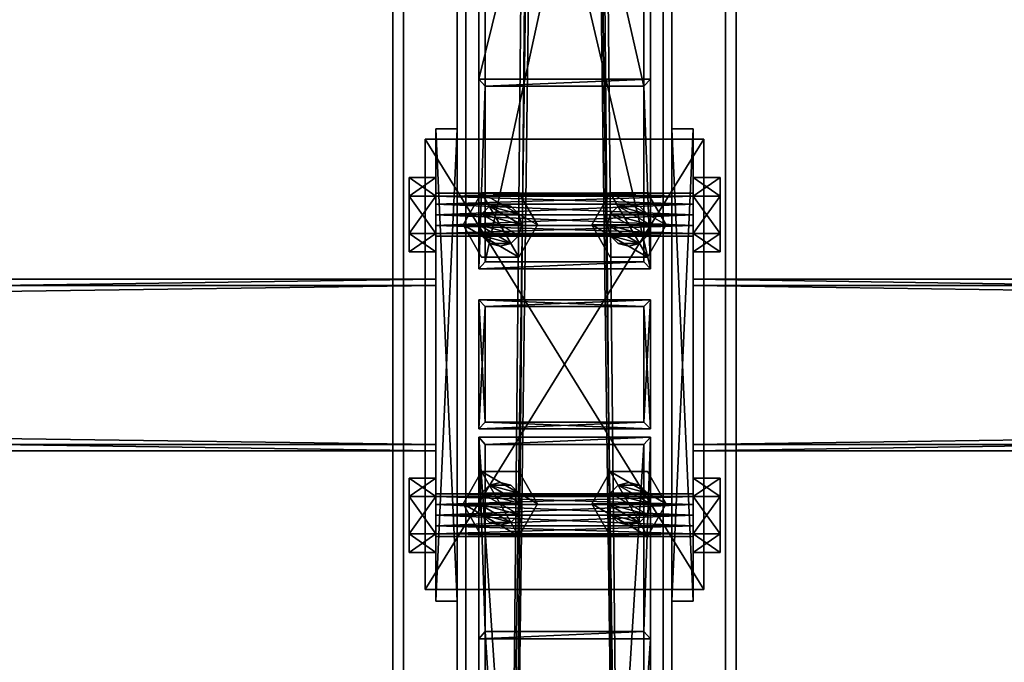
# Model space of a CAD drawing. Header units: millimetres. Extents: x -333 to 67333, y -930 to 39730.
# Tile 522 of 656: x 27646 to 28105, y 12061 to 12361. Entities that reach past the tile are written whole.
import ezdxf

# ---------------------------------------------------------------- set-up
doc = ezdxf.new("R2010")
doc.units = ezdxf.units.MM
for name, color, linetype in [('2', 7, 'Continuous'), ('3', 7, 'Continuous'), ('5', 7, 'Continuous'), ('6', 7, 'Continuous'), ('95', 7, 'Continuous'), ('99', 7, 'Continuous')]:
    doc.layers.add(name, color=color, linetype=linetype)

msp = doc.modelspace()

# ---------------------------------------------------------------- meshes
at = {"layer": '2', "color": 20}
mesh = msp.add_polyface(dxfattribs=at)
corners = [(27937, 12227.3, 5663.19), (27937, 12173.3, 5651.71), (27937, 12173.3, 5240), (27937, 12227.3, 5240), (27863, 12173.3, 5651.71), (27863, 12173.3, 5240), (27863, 12227.3, 5663.19), (27863, 12227.3, 5240), (27940, 12230.3, 5663.83), (27860, 12230.3, 5663.83), (27860, 12230.3, 5240), (27940, 12230.3, 5240), (27860, 12170.3, 5651.08), (27860, 12170.3, 5240), (27940, 12170.3, 5651.08), (27940, 12170.3, 5240)]
mesh.append_faces([[corners[k] for k in face] for face in [(0, 2, 3, 3), (1, 5, 2, 2), (4, 7, 5, 5), (6, 3, 7, 7), (8, 10, 11, 11), (9, 13, 10, 10), (12, 15, 13, 13), (14, 11, 15, 15)]], dxfattribs={"vtx0": -1, "color": 20})
mesh.append_faces([[corners[k] for k in face] for face in [(9, 6, 12, 12), (6, 8, 0, 0), (0, 8, 1, 1), (12, 4, 14, 14), (4, 12, 6, 6), (14, 1, 8, 8), (11, 3, 15, 15), (3, 10, 7, 7), (7, 10, 5, 5), (15, 2, 13, 13), (2, 15, 3, 3), (13, 5, 10, 10)]], dxfattribs={"vtx0": -1, "vtx1": -1, "color": 20})
mesh.append_faces([[corners[k] for k in face] for face in [(6, 9, 8, 8), (14, 4, 1, 1), (3, 11, 10, 10), (13, 2, 5, 5)]], dxfattribs={"vtx0": -1, "vtx2": -1, "vtx3": -1, "color": 20})
mesh.append_faces([[corners[k] for k in face] for face in [(0, 1, 2, 2), (1, 4, 5, 5), (4, 6, 7, 7), (6, 0, 3, 3), (8, 9, 10, 10), (9, 12, 13, 13), (12, 14, 15, 15), (14, 8, 11, 11)]], dxfattribs={"vtx2": -1, "vtx3": -1, "color": 20})
mesh = msp.add_polyface(dxfattribs=at)
corners = [(27937, 12227.3, 5220), (27937, 12173.3, 5220), (27937, 12173.3, 3080), (27937, 12227.3, 3080), (27863, 12173.3, 5220), (27863, 12173.3, 3080), (27863, 12227.3, 5220), (27863, 12227.3, 3080), (27940, 12230.3, 5220), (27860, 12230.3, 5220), (27860, 12230.3, 3080), (27940, 12230.3, 3080), (27860, 12170.3, 5220), (27860, 12170.3, 3080), (27940, 12170.3, 5220), (27940, 12170.3, 3080)]
mesh.append_faces([[corners[k] for k in face] for face in [(0, 2, 3, 3), (1, 5, 2, 2), (4, 7, 5, 5), (6, 3, 7, 7), (8, 10, 11, 11), (9, 13, 10, 10), (12, 15, 13, 13), (14, 11, 15, 15)]], dxfattribs={"vtx0": -1, "color": 20})
mesh.append_faces([[corners[k] for k in face] for face in [(9, 6, 12, 12), (6, 8, 0, 0), (0, 8, 1, 1), (12, 4, 14, 14), (4, 12, 6, 6), (14, 1, 8, 8), (11, 3, 15, 15), (3, 10, 7, 7), (7, 10, 5, 5), (15, 2, 13, 13), (2, 15, 3, 3), (13, 5, 10, 10)]], dxfattribs={"vtx0": -1, "vtx1": -1, "color": 20})
mesh.append_faces([[corners[k] for k in face] for face in [(6, 9, 8, 8), (14, 4, 1, 1), (3, 11, 10, 10), (13, 2, 5, 5)]], dxfattribs={"vtx0": -1, "vtx2": -1, "vtx3": -1, "color": 20})
mesh.append_faces([[corners[k] for k in face] for face in [(0, 1, 2, 2), (1, 4, 5, 5), (4, 6, 7, 7), (6, 0, 3, 3), (8, 9, 10, 10), (9, 12, 13, 13), (12, 14, 15, 15), (14, 8, 11, 11)]], dxfattribs={"vtx2": -1, "vtx3": -1, "color": 20})
at = {"layer": '3', "color": 91}
mesh = msp.add_polyface(dxfattribs=at)
corners = [(27863, 12654.7, 3765.04), (27937, 12654.7, 3765.04), (27937, 12329.95, 3080), (27863, 12329.95, 3080), (27937, 12587.83, 3796.73), (27937, 12248.06, 3080), (27863, 12587.83, 3796.73), (27863, 12248.06, 3080), (27860, 12657.41, 3763.75), (27860, 12585.12, 3798.02), (27860, 12244.74, 3080), (27860, 12333.27, 3080), (27940, 12585.12, 3798.02), (27940, 12244.74, 3080), (27940, 12657.41, 3763.75), (27940, 12333.27, 3080)]
mesh.append_faces([[corners[k] for k in face] for face in [(0, 2, 3, 3), (1, 5, 2, 2), (4, 7, 5, 5), (6, 3, 7, 7), (8, 10, 11, 11), (9, 13, 10, 10), (12, 15, 13, 13), (14, 11, 15, 15)]], dxfattribs={"vtx0": -1, "color": 91})
mesh.append_faces([[corners[k] for k in face] for face in [(9, 6, 12, 12), (6, 8, 0, 0), (0, 8, 1, 1), (12, 4, 14, 14), (4, 12, 6, 6), (14, 1, 8, 8), (11, 3, 15, 15), (3, 10, 7, 7), (7, 10, 5, 5), (15, 2, 13, 13), (2, 15, 3, 3), (13, 5, 10, 10)]], dxfattribs={"vtx0": -1, "vtx1": -1, "color": 91})
mesh.append_faces([[corners[k] for k in face] for face in [(6, 9, 8, 8), (14, 4, 1, 1), (3, 11, 10, 10), (13, 2, 5, 5)]], dxfattribs={"vtx0": -1, "vtx2": -1, "vtx3": -1, "color": 91})
mesh.append_faces([[corners[k] for k in face] for face in [(0, 1, 2, 2), (1, 4, 5, 5), (4, 6, 7, 7), (6, 0, 3, 3), (8, 9, 10, 10), (9, 12, 13, 13), (12, 14, 15, 15), (14, 8, 11, 11)]], dxfattribs={"vtx2": -1, "vtx3": -1, "color": 91})
mesh = msp.add_polyface(dxfattribs=at)
corners = [(27840, 12237, 2983), (27840, 12163, 2983), (22360, 12163, 2983), (22360, 12237, 2983), (27840, 12163, 3057), (22360, 12163, 3057), (27840, 12237, 3057), (22360, 12237, 3057), (27840, 12240, 2980), (27840, 12240, 3060), (22360, 12240, 3060), (22360, 12240, 2980), (27840, 12160, 3060), (22360, 12160, 3060), (27840, 12160, 2980), (22360, 12160, 2980)]
mesh.append_faces([[corners[k] for k in face] for face in [(0, 2, 3, 3), (1, 5, 2, 2), (4, 7, 5, 5), (6, 3, 7, 7), (8, 10, 11, 11), (9, 13, 10, 10), (12, 15, 13, 13), (14, 11, 15, 15)]], dxfattribs={"vtx0": -1, "color": 91})
mesh.append_faces([[corners[k] for k in face] for face in [(9, 6, 12, 12), (6, 8, 0, 0), (0, 8, 1, 1), (12, 4, 14, 14), (4, 12, 6, 6), (14, 1, 8, 8), (11, 3, 15, 15), (3, 10, 7, 7), (7, 10, 5, 5), (15, 2, 13, 13), (2, 15, 3, 3), (13, 5, 10, 10)]], dxfattribs={"vtx0": -1, "vtx1": -1, "color": 91})
mesh.append_faces([[corners[k] for k in face] for face in [(6, 9, 8, 8), (14, 4, 1, 1), (3, 11, 10, 10), (13, 2, 5, 5)]], dxfattribs={"vtx0": -1, "vtx2": -1, "vtx3": -1, "color": 91})
mesh.append_faces([[corners[k] for k in face] for face in [(0, 1, 2, 2), (1, 4, 5, 5), (4, 6, 7, 7), (6, 0, 3, 3), (8, 9, 10, 10), (9, 12, 13, 13), (12, 14, 15, 15), (14, 8, 11, 11)]], dxfattribs={"vtx2": -1, "vtx3": -1, "color": 91})
mesh = msp.add_polyface(dxfattribs=at)
corners = [(33440, 12237, 2983), (33440, 12163, 2983), (27960, 12163, 2983), (27960, 12237, 2983), (33440, 12163, 3057), (27960, 12163, 3057), (33440, 12237, 3057), (27960, 12237, 3057), (33440, 12240, 2980), (33440, 12240, 3060), (27960, 12240, 3060), (27960, 12240, 2980), (33440, 12160, 3060), (27960, 12160, 3060), (33440, 12160, 2980), (27960, 12160, 2980)]
mesh.append_faces([[corners[k] for k in face] for face in [(0, 2, 3, 3), (1, 5, 2, 2), (4, 7, 5, 5), (6, 3, 7, 7), (8, 10, 11, 11), (9, 13, 10, 10), (12, 15, 13, 13), (14, 11, 15, 15)]], dxfattribs={"vtx0": -1, "color": 91})
mesh.append_faces([[corners[k] for k in face] for face in [(9, 6, 12, 12), (6, 8, 0, 0), (0, 8, 1, 1), (12, 4, 14, 14), (4, 12, 6, 6), (14, 1, 8, 8), (11, 3, 15, 15), (3, 10, 7, 7), (7, 10, 5, 5), (15, 2, 13, 13), (2, 15, 3, 3), (13, 5, 10, 10)]], dxfattribs={"vtx0": -1, "vtx1": -1, "color": 91})
mesh.append_faces([[corners[k] for k in face] for face in [(6, 9, 8, 8), (14, 4, 1, 1), (3, 11, 10, 10), (13, 2, 5, 5)]], dxfattribs={"vtx0": -1, "vtx2": -1, "vtx3": -1, "color": 91})
mesh.append_faces([[corners[k] for k in face] for face in [(0, 1, 2, 2), (1, 4, 5, 5), (4, 6, 7, 7), (6, 0, 3, 3), (8, 9, 10, 10), (9, 12, 13, 13), (12, 14, 15, 15), (14, 8, 11, 11)]], dxfattribs={"vtx2": -1, "vtx3": -1, "color": 91})
mesh = msp.add_polyface(dxfattribs=at)
corners = [(27937, 10912.08, 4961.88), (27863, 10912.08, 4961.88), (27863, 12075.88, 3080), (27937, 12075.88, 3080), (27863, 10975.01, 5000.81), (27863, 12162.88, 3080), (27937, 10975.01, 5000.81), (27937, 12162.88, 3080), (27940, 10909.52, 4960.31), (27940, 10977.56, 5002.38), (27940, 12166.41, 3080), (27940, 12072.35, 3080), (27860, 10977.56, 5002.38), (27860, 12166.41, 3080), (27860, 10909.52, 4960.31), (27860, 12072.35, 3080)]
mesh.append_faces([[corners[k] for k in face] for face in [(0, 2, 3, 3), (1, 5, 2, 2), (4, 7, 5, 5), (6, 3, 7, 7), (8, 10, 11, 11), (9, 13, 10, 10), (12, 15, 13, 13), (14, 11, 15, 15)]], dxfattribs={"vtx0": -1, "color": 91})
mesh.append_faces([[corners[k] for k in face] for face in [(9, 6, 12, 12), (6, 8, 0, 0), (0, 8, 1, 1), (12, 4, 14, 14), (4, 12, 6, 6), (14, 1, 8, 8), (11, 3, 15, 15), (3, 10, 7, 7), (7, 10, 5, 5), (15, 2, 13, 13), (2, 15, 3, 3), (13, 5, 10, 10)]], dxfattribs={"vtx0": -1, "vtx1": -1, "color": 91})
mesh.append_faces([[corners[k] for k in face] for face in [(6, 9, 8, 8), (14, 4, 1, 1), (3, 11, 10, 10), (13, 2, 5, 5)]], dxfattribs={"vtx0": -1, "vtx2": -1, "vtx3": -1, "color": 91})
mesh.append_faces([[corners[k] for k in face] for face in [(0, 1, 2, 2), (1, 4, 5, 5), (4, 6, 7, 7), (6, 0, 3, 3), (8, 9, 10, 10), (9, 12, 13, 13), (12, 14, 15, 15), (14, 8, 11, 11)]], dxfattribs={"vtx2": -1, "vtx3": -1, "color": 91})
at = {"layer": '5', "color": 131}
mesh = msp.add_polyface(dxfattribs=at)
corners = [(27946, 9415, 2984), (27854, 9415, 2984), (27854, 19384.97, 2984), (27946, 19384.97, 2984), (27854, 9415, 3076), (27854, 19384.97, 3076), (27946, 9415, 3076), (27946, 19384.97, 3076), (27950, 9415, 2980), (27950, 9415, 3080), (27950, 19384.97, 3080), (27950, 19384.97, 2980), (27850, 9415, 3080), (27850, 19384.97, 3080), (27850, 9415, 2980), (27850, 19384.97, 2980)]
mesh.append_faces([[corners[k] for k in face] for face in [(0, 2, 3, 3), (1, 5, 2, 2), (4, 7, 5, 5), (6, 3, 7, 7), (8, 10, 11, 11), (9, 13, 10, 10), (12, 15, 13, 13), (14, 11, 15, 15)]], dxfattribs={"vtx0": -1, "color": 131})
mesh.append_faces([[corners[k] for k in face] for face in [(9, 6, 12, 12), (6, 8, 0, 0), (0, 8, 1, 1), (12, 4, 14, 14), (4, 12, 6, 6), (14, 1, 8, 8), (11, 3, 15, 15), (3, 10, 7, 7), (7, 10, 5, 5), (15, 2, 13, 13), (2, 15, 3, 3), (13, 5, 10, 10)]], dxfattribs={"vtx0": -1, "vtx1": -1, "color": 131})
mesh.append_faces([[corners[k] for k in face] for face in [(6, 9, 8, 8), (14, 4, 1, 1), (3, 11, 10, 10), (13, 2, 5, 5)]], dxfattribs={"vtx0": -1, "vtx2": -1, "vtx3": -1, "color": 131})
mesh.append_faces([[corners[k] for k in face] for face in [(0, 1, 2, 2), (1, 4, 5, 5), (4, 6, 7, 7), (6, 0, 3, 3), (8, 9, 10, 10), (9, 12, 13, 13), (12, 14, 15, 15), (14, 8, 11, 11)]], dxfattribs={"vtx2": -1, "vtx3": -1, "color": 131})
at = {"layer": '6', "color": 2}
mesh = msp.add_polyface(dxfattribs=at)
corners = [(27980, 19380.14, 7183.53), (27820, 19380.14, 7183.53), (27820, 7954.94, 4755.1), (27980, 7954.94, 4755.1), (27980, 19380.14, 7347.1), (27980, 7921.68, 4911.61), (27820, 19380.14, 7347.1), (27820, 7921.68, 4911.61), (27825, 7953.9, 4759.99), (27975, 7953.9, 4759.99), (27975, 7922.72, 4906.72), (27825, 7922.72, 4906.72), (27975, 19380.14, 7188.64), (27975, 19380.14, 7341.99), (27825, 19380.14, 7188.64), (27825, 19380.14, 7341.99)]
mesh.append_faces([[corners[k] for k in face] for face in [(0, 2, 3, 3), (4, 3, 5, 5), (6, 5, 7, 7), (1, 7, 2, 2), (12, 10, 9, 9), (14, 9, 8, 8), (15, 8, 11, 11), (13, 11, 10, 10)]], dxfattribs={"vtx0": -1, "color": 2})
mesh.append_faces([[corners[k] for k in face] for face in [(2, 8, 3, 3), (8, 7, 11, 11), (11, 7, 10, 10), (3, 9, 5, 5), (9, 3, 8, 8), (5, 10, 7, 7), (0, 12, 1, 1), (12, 4, 13, 13), (13, 4, 15, 15), (1, 14, 6, 6), (14, 1, 12, 12), (6, 15, 4, 4)]], dxfattribs={"vtx0": -1, "vtx1": -1, "color": 2})
mesh.append_faces([[corners[k] for k in face] for face in [(8, 2, 7, 7), (5, 9, 10, 10), (12, 0, 4, 4), (6, 14, 15, 15)]], dxfattribs={"vtx0": -1, "vtx2": -1, "vtx3": -1, "color": 2})
mesh.append_faces([[corners[k] for k in face] for face in [(0, 1, 2, 2), (4, 0, 3, 3), (6, 4, 5, 5), (1, 6, 7, 7), (12, 13, 10, 10), (14, 12, 9, 9), (15, 14, 8, 8), (13, 15, 11, 11)]], dxfattribs={"vtx2": -1, "vtx3": -1, "color": 2})
at = {"layer": '95', "color": 7}
mesh = msp.add_polyface(dxfattribs=at)
corners = [(27840, 12140, 3020), (27840, 12138.66, 3015), (27960, 12138.66, 3015), (27960, 12140, 3020), (27840, 12135, 3011.34), (27960, 12135, 3011.34), (27840, 12130, 3010), (27960, 12130, 3010), (27840, 12125, 3011.34), (27960, 12125, 3011.34), (27840, 12121.34, 3015), (27960, 12121.34, 3015), (27840, 12120, 3020), (27960, 12120, 3020), (27840, 12121.34, 3025), (27960, 12121.34, 3025), (27840, 12125, 3028.66), (27960, 12125, 3028.66), (27840, 12130, 3030), (27960, 12130, 3030), (27840, 12135, 3028.66), (27960, 12135, 3028.66), (27840, 12138.66, 3025), (27960, 12138.66, 3025), (27960, 12147.32, 3020), (27960, 12138.66, 3005), (27972.5, 12138.66, 3005), (27972.5, 12147.32, 3020), (27960, 12121.34, 3005), (27972.5, 12121.34, 3005), (27960, 12112.68, 3020), (27972.5, 12112.68, 3020), (27960, 12121.34, 3035), (27972.5, 12121.34, 3035), (27960, 12138.66, 3035), (27972.5, 12138.66, 3035), (27827.5, 12147.32, 3020), (27827.5, 12138.66, 3005), (27840, 12138.66, 3005), (27840, 12147.32, 3020), (27827.5, 12121.34, 3005), (27840, 12121.34, 3005), (27827.5, 12112.68, 3020), (27840, 12112.68, 3020), (27827.5, 12121.34, 3035), (27840, 12121.34, 3035), (27827.5, 12138.66, 3035), (27840, 12138.66, 3035), (27840, 12280, 3020), (27840, 12278.66, 3015), (27960, 12278.66, 3015), (27960, 12280, 3020), (27840, 12275, 3011.34), (27960, 12275, 3011.34), (27840, 12270, 3010), (27960, 12270, 3010), (27840, 12265, 3011.34), (27960, 12265, 3011.34), (27840, 12261.34, 3015), (27960, 12261.34, 3015), (27840, 12260, 3020), (27960, 12260, 3020), (27840, 12261.34, 3025), (27960, 12261.34, 3025), (27840, 12265, 3028.66), (27960, 12265, 3028.66), (27840, 12270, 3030), (27960, 12270, 3030), (27840, 12275, 3028.66), (27960, 12275, 3028.66), (27840, 12278.66, 3025), (27960, 12278.66, 3025), (27960, 12287.32, 3020), (27960, 12278.66, 3005), (27972.5, 12278.66, 3005), (27972.5, 12287.32, 3020), (27960, 12261.34, 3005), (27972.5, 12261.34, 3005), (27960, 12252.68, 3020), (27972.5, 12252.68, 3020), (27960, 12261.34, 3035), (27972.5, 12261.34, 3035), (27960, 12278.66, 3035), (27972.5, 12278.66, 3035), (27827.5, 12287.32, 3020), (27827.5, 12278.66, 3005), (27840, 12278.66, 3005), (27840, 12287.32, 3020), (27827.5, 12261.34, 3005), (27840, 12261.34, 3005), (27827.5, 12252.68, 3020), (27840, 12252.68, 3020), (27827.5, 12261.34, 3035), (27840, 12261.34, 3035), (27827.5, 12278.66, 3035), (27840, 12278.66, 3035)]
mesh.append_faces([[corners[k] for k in face] for face in [(0, 2, 3, 3), (1, 5, 2, 2), (4, 7, 5, 5), (6, 9, 7, 7), (8, 11, 9, 9), (10, 13, 11, 11), (12, 15, 13, 13), (14, 17, 15, 15), (16, 19, 17, 17), (18, 21, 19, 19), (20, 23, 21, 21), (22, 3, 23, 23), (4, 8, 6, 6), (16, 20, 18, 18), (23, 19, 21, 21), (11, 7, 9, 9), (24, 26, 27, 27), (25, 29, 26, 26), (28, 31, 29, 29), (30, 33, 31, 31), (32, 35, 33, 33), (34, 27, 35, 35), (25, 30, 28, 28), (32, 24, 34, 34), (27, 33, 35, 35), (31, 26, 29, 29), (36, 38, 39, 39), (37, 41, 38, 38), (40, 43, 41, 41), (42, 45, 43, 43), (44, 47, 45, 45), (46, 39, 47, 47), (37, 42, 40, 40), (44, 36, 46, 46), (39, 45, 47, 47), (43, 38, 41, 41), (48, 50, 51, 51), (49, 53, 50, 50), (52, 55, 53, 53), (54, 57, 55, 55), (56, 59, 57, 57), (58, 61, 59, 59), (60, 63, 61, 61), (62, 65, 63, 63), (64, 67, 65, 65), (66, 69, 67, 67), (68, 71, 69, 69), (70, 51, 71, 71), (52, 56, 54, 54), (64, 68, 66, 66), (71, 67, 69, 69), (59, 55, 57, 57), (72, 74, 75, 75), (73, 77, 74, 74), (76, 79, 77, 77), (78, 81, 79, 79), (80, 83, 81, 81), (82, 75, 83, 83), (73, 78, 76, 76), (80, 72, 82, 82), (75, 81, 83, 83), (79, 74, 77, 77), (84, 86, 87, 87), (85, 89, 86, 86), (88, 91, 89, 89), (90, 93, 91, 91), (92, 95, 93, 93), (94, 87, 95, 95), (85, 90, 88, 88), (92, 84, 94, 94), (87, 93, 95, 95), (91, 86, 89, 89)]], dxfattribs={"vtx0": -1, "color": 7})
mesh.append_faces([[corners[k] for k in face] for face in [(8, 4, 10, 10), (10, 1, 12, 12), (12, 0, 14, 14), (14, 0, 16, 16), (19, 23, 17, 17), (17, 3, 15, 15), (15, 2, 13, 13), (13, 2, 11, 11), (30, 24, 32, 32), (33, 26, 31, 31), (42, 36, 44, 44), (45, 38, 43, 43), (56, 52, 58, 58), (58, 49, 60, 60), (60, 48, 62, 62), (62, 70, 64, 64), (67, 71, 65, 65), (65, 51, 63, 63), (63, 50, 61, 61), (61, 53, 59, 59), (78, 72, 80, 80), (81, 74, 79, 79), (90, 84, 92, 92), (93, 86, 91, 91)]], dxfattribs={"vtx0": -1, "vtx1": -1, "color": 7})
mesh.append_faces([[corners[k] for k in face] for face in [(10, 4, 1, 1), (12, 1, 0, 0), (16, 0, 22, 22), (16, 22, 20, 20), (17, 23, 3, 3), (15, 3, 2, 2), (11, 2, 5, 5), (11, 5, 7, 7), (30, 25, 24, 24), (33, 27, 26, 26), (42, 37, 36, 36), (45, 39, 38, 38), (58, 52, 49, 49), (60, 49, 48, 48), (62, 48, 70, 70), (64, 70, 68, 68), (65, 71, 51, 51), (63, 51, 50, 50), (61, 50, 53, 53), (59, 53, 55, 55), (78, 73, 72, 72), (81, 75, 74, 74), (90, 85, 84, 84), (93, 87, 86, 86)]], dxfattribs={"vtx0": -1, "vtx2": -1, "vtx3": -1, "color": 7})
mesh.append_faces([[corners[k] for k in face] for face in [(0, 1, 2, 2), (1, 4, 5, 5), (4, 6, 7, 7), (6, 8, 9, 9), (8, 10, 11, 11), (10, 12, 13, 13), (12, 14, 15, 15), (14, 16, 17, 17), (16, 18, 19, 19), (18, 20, 21, 21), (20, 22, 23, 23), (22, 0, 3, 3), (24, 25, 26, 26), (25, 28, 29, 29), (28, 30, 31, 31), (30, 32, 33, 33), (32, 34, 35, 35), (34, 24, 27, 27), (36, 37, 38, 38), (37, 40, 41, 41), (40, 42, 43, 43), (42, 44, 45, 45), (44, 46, 47, 47), (46, 36, 39, 39), (48, 49, 50, 50), (49, 52, 53, 53), (52, 54, 55, 55), (54, 56, 57, 57), (56, 58, 59, 59), (58, 60, 61, 61), (60, 62, 63, 63), (62, 64, 65, 65), (64, 66, 67, 67), (66, 68, 69, 69), (68, 70, 71, 71), (70, 48, 51, 51), (72, 73, 74, 74), (73, 76, 77, 77), (76, 78, 79, 79), (78, 80, 81, 81), (80, 82, 83, 83), (82, 72, 75, 75), (84, 85, 86, 86), (85, 88, 89, 89), (88, 90, 91, 91), (90, 92, 93, 93), (92, 94, 95, 95), (94, 84, 87, 87)]], dxfattribs={"vtx2": -1, "vtx3": -1, "color": 7})
mesh = msp.add_polyface(dxfattribs=at)
corners = [(27870, 12255.3, 5220), (27865, 12256.64, 5220), (27865, 12256.64, 5240), (27870, 12255.3, 5240), (27861.34, 12260.3, 5220), (27861.34, 12260.3, 5240), (27860, 12265.3, 5220), (27860, 12265.3, 5240), (27861.34, 12270.3, 5220), (27861.34, 12270.3, 5240), (27865, 12273.96, 5220), (27865, 12273.96, 5240), (27870, 12275.3, 5220), (27870, 12275.3, 5240), (27875, 12256.64, 5220), (27878.66, 12260.3, 5220), (27880, 12265.3, 5220), (27878.66, 12270.3, 5220), (27878.66, 12270.3, 5240), (27880, 12265.3, 5240), (27878.66, 12260.3, 5240), (27875, 12256.64, 5240), (27878.66, 12250.3, 5240), (27861.34, 12250.3, 5240), (27861.34, 12250.3, 5252.5), (27852.68, 12265.3, 5240), (27852.68, 12265.3, 5252.5), (27861.34, 12280.3, 5240), (27861.34, 12280.3, 5252.5), (27878.66, 12280.3, 5252.5), (27878.66, 12250.3, 5252.5), (27878.66, 12250.3, 5207.5), (27861.34, 12250.3, 5207.5), (27861.34, 12250.3, 5220), (27852.68, 12265.3, 5207.5), (27852.68, 12265.3, 5220), (27861.34, 12280.3, 5207.5), (27861.34, 12280.3, 5220), (27878.66, 12280.3, 5220), (27878.66, 12250.3, 5220)]
mesh.append_faces([[corners[k] for k in face] for face in [(0, 2, 3, 3), (1, 5, 2, 2), (4, 7, 5, 5), (6, 9, 7, 7), (8, 11, 9, 9), (10, 13, 11, 11), (5, 3, 2, 2), (23, 26, 24, 24), (25, 28, 26, 26), (27, 29, 28, 28), (22, 25, 23, 23), (26, 30, 24, 24), (32, 35, 33, 33), (34, 37, 35, 35), (36, 38, 37, 37), (31, 34, 32, 32), (35, 39, 33, 33)]], dxfattribs={"vtx0": -1, "color": 7})
mesh.append_faces([[corners[k] for k in face] for face in [(1, 14, 4, 4), (4, 15, 6, 6), (6, 16, 8, 8), (8, 17, 10, 10), (13, 18, 11, 11), (11, 19, 9, 9), (9, 20, 7, 7), (7, 21, 5, 5), (25, 22, 27, 27), (28, 30, 26, 26), (34, 31, 36, 36), (37, 39, 35, 35)]], dxfattribs={"vtx0": -1, "vtx1": -1, "color": 7})
mesh.append_faces([[corners[k] for k in face] for face in [(5, 21, 3, 3)]], dxfattribs={"vtx0": -1, "vtx2": -1, "vtx3": -1, "color": 7})
mesh.append_faces([[corners[k] for k in face] for face in [(0, 1, 2, 2), (1, 4, 5, 5), (4, 6, 7, 7), (6, 8, 9, 9), (8, 10, 11, 11), (10, 12, 13, 13), (22, 23, 24, 24), (23, 25, 26, 26), (25, 27, 28, 28), (31, 32, 33, 33), (32, 34, 35, 35), (34, 36, 37, 37)]], dxfattribs={"vtx2": -1, "vtx3": -1, "color": 7})
mesh = msp.add_polyface(dxfattribs=at)
corners = [(27880, 12265.3, 5220), (27878.66, 12260.3, 5220), (27878.66, 12260.3, 5240), (27880, 12265.3, 5240), (27875, 12256.64, 5220), (27875, 12256.64, 5240), (27870, 12255.3, 5220), (27870, 12255.3, 5240), (27870, 12275.3, 5220), (27875, 12273.96, 5220), (27875, 12273.96, 5240), (27870, 12275.3, 5240), (27878.66, 12270.3, 5220), (27878.66, 12270.3, 5240), (27865, 12256.64, 5220), (27861.34, 12260.3, 5220), (27860, 12265.3, 5220), (27861.34, 12270.3, 5220), (27865, 12273.96, 5220), (27865, 12273.96, 5240), (27861.34, 12270.3, 5240), (27860, 12265.3, 5240), (27887.32, 12265.3, 5240), (27878.66, 12250.3, 5240), (27878.66, 12250.3, 5252.5), (27887.32, 12265.3, 5252.5), (27861.34, 12250.3, 5252.5), (27861.34, 12280.3, 5240), (27878.66, 12280.3, 5240), (27878.66, 12280.3, 5252.5), (27861.34, 12280.3, 5252.5), (27887.32, 12265.3, 5207.5), (27878.66, 12250.3, 5207.5), (27878.66, 12250.3, 5220), (27887.32, 12265.3, 5220), (27861.34, 12250.3, 5220), (27861.34, 12280.3, 5207.5), (27878.66, 12280.3, 5207.5), (27878.66, 12280.3, 5220), (27861.34, 12280.3, 5220)]
mesh.append_faces([[corners[k] for k in face] for face in [(0, 2, 3, 3), (1, 5, 2, 2), (4, 7, 5, 5), (8, 10, 11, 11), (9, 13, 10, 10), (12, 3, 13, 13), (4, 14, 6, 6), (18, 9, 8, 8), (13, 11, 10, 10), (22, 24, 25, 25), (23, 26, 24, 24), (28, 25, 29, 29), (27, 22, 28, 28), (25, 30, 29, 29), (31, 33, 34, 34), (32, 35, 33, 33), (37, 34, 38, 38), (36, 31, 37, 37), (34, 39, 38, 38)]], dxfattribs={"vtx0": -1, "color": 7})
mesh.append_faces([[corners[k] for k in face] for face in [(15, 4, 1, 1), (16, 1, 0, 0), (17, 0, 12, 12), (18, 12, 9, 9), (19, 13, 3, 3), (20, 3, 2, 2), (21, 2, 5, 5), (27, 23, 22, 22), (30, 25, 24, 24), (36, 32, 31, 31), (39, 34, 33, 33)]], dxfattribs={"vtx0": -1, "vtx2": -1, "vtx3": -1, "color": 7})
mesh.append_faces([[corners[k] for k in face] for face in [(0, 1, 2, 2), (1, 4, 5, 5), (4, 6, 7, 7), (8, 9, 10, 10), (9, 12, 13, 13), (12, 0, 3, 3), (22, 23, 24, 24), (27, 28, 29, 29), (28, 22, 25, 25), (31, 32, 33, 33), (36, 37, 38, 38), (37, 31, 34, 34)]], dxfattribs={"vtx2": -1, "vtx3": -1, "color": 7})
mesh = msp.add_polyface(dxfattribs=at)
corners = [(27930, 12255.3, 5220), (27925, 12256.64, 5220), (27925, 12256.64, 5240), (27930, 12255.3, 5240), (27921.34, 12260.3, 5220), (27921.34, 12260.3, 5240), (27920, 12265.3, 5220), (27920, 12265.3, 5240), (27921.34, 12270.3, 5220), (27921.34, 12270.3, 5240), (27925, 12273.96, 5220), (27925, 12273.96, 5240), (27930, 12275.3, 5220), (27930, 12275.3, 5240), (27935, 12256.64, 5220), (27938.66, 12260.3, 5220), (27940, 12265.3, 5220), (27938.66, 12270.3, 5220), (27938.66, 12270.3, 5240), (27940, 12265.3, 5240), (27938.66, 12260.3, 5240), (27935, 12256.64, 5240), (27938.66, 12250.3, 5240), (27921.34, 12250.3, 5240), (27921.34, 12250.3, 5252.5), (27912.68, 12265.3, 5240), (27912.68, 12265.3, 5252.5), (27921.34, 12280.3, 5240), (27921.34, 12280.3, 5252.5), (27938.66, 12280.3, 5252.5), (27947.32, 12265.3, 5240), (27938.66, 12250.3, 5252.5), (27938.66, 12250.3, 5207.5), (27921.34, 12250.3, 5207.5), (27921.34, 12250.3, 5220), (27912.68, 12265.3, 5207.5), (27912.68, 12265.3, 5220), (27921.34, 12280.3, 5207.5), (27921.34, 12280.3, 5220), (27938.66, 12280.3, 5220), (27947.32, 12265.3, 5207.5), (27938.66, 12250.3, 5220)]
mesh.append_faces([[corners[k] for k in face] for face in [(0, 2, 3, 3), (1, 5, 2, 2), (4, 7, 5, 5), (6, 9, 7, 7), (8, 11, 9, 9), (10, 13, 11, 11), (5, 3, 2, 2), (23, 26, 24, 24), (25, 28, 26, 26), (27, 29, 28, 28), (22, 25, 23, 23), (26, 31, 24, 24), (33, 36, 34, 34), (35, 38, 36, 36), (37, 39, 38, 38), (32, 35, 33, 33), (36, 41, 34, 34)]], dxfattribs={"vtx0": -1, "color": 7})
mesh.append_faces([[corners[k] for k in face] for face in [(1, 14, 4, 4), (4, 15, 6, 6), (6, 16, 8, 8), (8, 17, 10, 10), (13, 18, 11, 11), (11, 19, 9, 9), (9, 20, 7, 7), (7, 21, 5, 5), (25, 30, 27, 27), (28, 31, 26, 26), (35, 40, 37, 37), (38, 41, 36, 36)]], dxfattribs={"vtx0": -1, "vtx1": -1, "color": 7})
mesh.append_faces([[corners[k] for k in face] for face in [(5, 21, 3, 3)]], dxfattribs={"vtx0": -1, "vtx2": -1, "vtx3": -1, "color": 7})
mesh.append_faces([[corners[k] for k in face] for face in [(0, 1, 2, 2), (1, 4, 5, 5), (4, 6, 7, 7), (6, 8, 9, 9), (8, 10, 11, 11), (10, 12, 13, 13), (22, 23, 24, 24), (23, 25, 26, 26), (25, 27, 28, 28), (32, 33, 34, 34), (33, 35, 36, 36), (35, 37, 38, 38)]], dxfattribs={"vtx2": -1, "vtx3": -1, "color": 7})
mesh = msp.add_polyface(dxfattribs=at)
corners = [(27940, 12265.3, 5220), (27938.66, 12260.3, 5220), (27938.66, 12260.3, 5240), (27940, 12265.3, 5240), (27935, 12256.64, 5220), (27935, 12256.64, 5240), (27930, 12255.3, 5220), (27930, 12255.3, 5240), (27930, 12275.3, 5220), (27935, 12273.96, 5220), (27935, 12273.96, 5240), (27930, 12275.3, 5240), (27938.66, 12270.3, 5220), (27938.66, 12270.3, 5240), (27925, 12256.64, 5220), (27921.34, 12260.3, 5220), (27920, 12265.3, 5220), (27921.34, 12270.3, 5220), (27925, 12273.96, 5220), (27925, 12273.96, 5240), (27921.34, 12270.3, 5240), (27920, 12265.3, 5240), (27947.32, 12265.3, 5240), (27938.66, 12250.3, 5240), (27938.66, 12250.3, 5252.5), (27947.32, 12265.3, 5252.5), (27921.34, 12250.3, 5252.5), (27921.34, 12280.3, 5240), (27938.66, 12280.3, 5240), (27938.66, 12280.3, 5252.5), (27912.68, 12265.3, 5240), (27921.34, 12280.3, 5252.5), (27947.32, 12265.3, 5207.5), (27938.66, 12250.3, 5207.5), (27938.66, 12250.3, 5220), (27947.32, 12265.3, 5220), (27921.34, 12250.3, 5220), (27921.34, 12280.3, 5207.5), (27938.66, 12280.3, 5207.5), (27938.66, 12280.3, 5220), (27912.68, 12265.3, 5207.5), (27921.34, 12280.3, 5220)]
mesh.append_faces([[corners[k] for k in face] for face in [(0, 2, 3, 3), (1, 5, 2, 2), (4, 7, 5, 5), (8, 10, 11, 11), (9, 13, 10, 10), (12, 3, 13, 13), (4, 14, 6, 6), (18, 9, 8, 8), (13, 11, 10, 10), (22, 24, 25, 25), (23, 26, 24, 24), (28, 25, 29, 29), (27, 22, 28, 28), (25, 31, 29, 29), (32, 34, 35, 35), (33, 36, 34, 34), (38, 35, 39, 39), (37, 32, 38, 38), (35, 41, 39, 39)]], dxfattribs={"vtx0": -1, "color": 7})
mesh.append_faces([[corners[k] for k in face] for face in [(15, 4, 1, 1), (16, 1, 0, 0), (17, 0, 12, 12), (18, 12, 9, 9), (19, 13, 3, 3), (20, 3, 2, 2), (21, 2, 5, 5), (30, 23, 22, 22), (31, 25, 24, 24), (40, 33, 32, 32), (41, 35, 34, 34)]], dxfattribs={"vtx0": -1, "vtx2": -1, "vtx3": -1, "color": 7})
mesh.append_faces([[corners[k] for k in face] for face in [(0, 1, 2, 2), (1, 4, 5, 5), (4, 6, 7, 7), (8, 9, 10, 10), (9, 12, 13, 13), (12, 0, 3, 3), (22, 23, 24, 24), (27, 28, 29, 29), (28, 22, 25, 25), (32, 33, 34, 34), (37, 38, 39, 39), (38, 32, 35, 35)]], dxfattribs={"vtx2": -1, "vtx3": -1, "color": 7})
mesh = msp.add_polyface(dxfattribs=at)
corners = [(27870, 12125.3, 5220), (27865, 12126.64, 5220), (27865, 12126.64, 5240), (27870, 12125.3, 5240), (27861.34, 12130.3, 5220), (27861.34, 12130.3, 5240), (27860, 12135.3, 5220), (27860, 12135.3, 5240), (27861.34, 12140.3, 5220), (27861.34, 12140.3, 5240), (27865, 12143.96, 5220), (27865, 12143.96, 5240), (27870, 12145.3, 5220), (27870, 12145.3, 5240), (27875, 12126.64, 5220), (27878.66, 12130.3, 5220), (27880, 12135.3, 5220), (27878.66, 12140.3, 5220), (27878.66, 12140.3, 5240), (27880, 12135.3, 5240), (27878.66, 12130.3, 5240), (27875, 12126.64, 5240), (27878.66, 12120.3, 5240), (27861.34, 12120.3, 5240), (27861.34, 12120.3, 5252.5), (27852.68, 12135.3, 5240), (27852.68, 12135.3, 5252.5), (27861.34, 12150.3, 5240), (27861.34, 12150.3, 5252.5), (27878.66, 12150.3, 5252.5), (27878.66, 12120.3, 5252.5), (27878.66, 12120.3, 5207.5), (27861.34, 12120.3, 5207.5), (27861.34, 12120.3, 5220), (27852.68, 12135.3, 5207.5), (27852.68, 12135.3, 5220), (27861.34, 12150.3, 5207.5), (27861.34, 12150.3, 5220), (27878.66, 12150.3, 5220), (27878.66, 12120.3, 5220)]
mesh.append_faces([[corners[k] for k in face] for face in [(0, 2, 3, 3), (1, 5, 2, 2), (4, 7, 5, 5), (6, 9, 7, 7), (8, 11, 9, 9), (10, 13, 11, 11), (14, 1, 0, 0), (23, 26, 24, 24), (25, 28, 26, 26), (27, 29, 28, 28), (22, 25, 23, 23), (26, 30, 24, 24), (32, 35, 33, 33), (34, 37, 35, 35), (36, 38, 37, 37), (31, 34, 32, 32), (35, 39, 33, 33)]], dxfattribs={"vtx0": -1, "color": 7})
mesh.append_faces([[corners[k] for k in face] for face in [(1, 14, 4, 4), (4, 15, 6, 6), (6, 16, 8, 8), (8, 17, 10, 10), (13, 18, 11, 11), (11, 19, 9, 9), (9, 20, 7, 7), (7, 21, 5, 5), (5, 21, 2, 2), (25, 22, 27, 27), (28, 30, 26, 26), (34, 31, 36, 36), (37, 39, 35, 35)]], dxfattribs={"vtx0": -1, "vtx1": -1, "color": 7})
mesh.append_faces([[corners[k] for k in face] for face in [(0, 1, 2, 2), (1, 4, 5, 5), (4, 6, 7, 7), (6, 8, 9, 9), (8, 10, 11, 11), (10, 12, 13, 13), (22, 23, 24, 24), (23, 25, 26, 26), (25, 27, 28, 28), (31, 32, 33, 33), (32, 34, 35, 35), (34, 36, 37, 37)]], dxfattribs={"vtx2": -1, "vtx3": -1, "color": 7})
mesh = msp.add_polyface(dxfattribs=at)
corners = [(27880, 12135.3, 5220), (27878.66, 12130.3, 5220), (27878.66, 12130.3, 5240), (27880, 12135.3, 5240), (27875, 12126.64, 5220), (27875, 12126.64, 5240), (27870, 12125.3, 5220), (27870, 12125.3, 5240), (27870, 12145.3, 5220), (27875, 12143.96, 5220), (27875, 12143.96, 5240), (27870, 12145.3, 5240), (27878.66, 12140.3, 5220), (27878.66, 12140.3, 5240), (27861.34, 12130.3, 5220), (27860, 12135.3, 5220), (27861.34, 12140.3, 5220), (27865, 12143.96, 5220), (27865, 12143.96, 5240), (27861.34, 12140.3, 5240), (27860, 12135.3, 5240), (27865, 12126.64, 5240), (27887.32, 12135.3, 5240), (27878.66, 12120.3, 5240), (27878.66, 12120.3, 5252.5), (27887.32, 12135.3, 5252.5), (27861.34, 12120.3, 5252.5), (27861.34, 12150.3, 5240), (27878.66, 12150.3, 5240), (27878.66, 12150.3, 5252.5), (27861.34, 12150.3, 5252.5), (27887.32, 12135.3, 5207.5), (27878.66, 12120.3, 5207.5), (27878.66, 12120.3, 5220), (27887.32, 12135.3, 5220), (27861.34, 12120.3, 5220), (27861.34, 12150.3, 5207.5), (27878.66, 12150.3, 5207.5), (27878.66, 12150.3, 5220), (27861.34, 12150.3, 5220)]
mesh.append_faces([[corners[k] for k in face] for face in [(0, 2, 3, 3), (1, 5, 2, 2), (4, 7, 5, 5), (8, 10, 11, 11), (9, 13, 10, 10), (12, 3, 13, 13), (17, 9, 8, 8), (13, 11, 10, 10), (21, 5, 7, 7), (22, 24, 25, 25), (23, 26, 24, 24), (28, 25, 29, 29), (27, 22, 28, 28), (25, 30, 29, 29), (31, 33, 34, 34), (32, 35, 33, 33), (37, 34, 38, 38), (36, 31, 37, 37), (34, 39, 38, 38)]], dxfattribs={"vtx0": -1, "color": 7})
mesh.append_faces([[corners[k] for k in face] for face in [(14, 4, 1, 1), (15, 1, 0, 0), (16, 0, 12, 12), (17, 12, 9, 9), (18, 13, 3, 3), (19, 3, 2, 2), (20, 2, 5, 5), (27, 23, 22, 22), (30, 25, 24, 24), (36, 32, 31, 31), (39, 34, 33, 33)]], dxfattribs={"vtx0": -1, "vtx2": -1, "vtx3": -1, "color": 7})
mesh.append_faces([[corners[k] for k in face] for face in [(0, 1, 2, 2), (1, 4, 5, 5), (4, 6, 7, 7), (8, 9, 10, 10), (9, 12, 13, 13), (12, 0, 3, 3), (22, 23, 24, 24), (27, 28, 29, 29), (28, 22, 25, 25), (31, 32, 33, 33), (36, 37, 38, 38), (37, 31, 34, 34)]], dxfattribs={"vtx2": -1, "vtx3": -1, "color": 7})
mesh = msp.add_polyface(dxfattribs=at)
corners = [(27930, 12125.3, 5220), (27925, 12126.64, 5220), (27925, 12126.64, 5240), (27930, 12125.3, 5240), (27921.34, 12130.3, 5220), (27921.34, 12130.3, 5240), (27920, 12135.3, 5220), (27920, 12135.3, 5240), (27921.34, 12140.3, 5220), (27921.34, 12140.3, 5240), (27925, 12143.96, 5220), (27925, 12143.96, 5240), (27930, 12145.3, 5220), (27930, 12145.3, 5240), (27935, 12126.64, 5220), (27938.66, 12130.3, 5220), (27940, 12135.3, 5220), (27938.66, 12140.3, 5220), (27938.66, 12140.3, 5240), (27940, 12135.3, 5240), (27938.66, 12130.3, 5240), (27935, 12126.64, 5240), (27938.66, 12120.3, 5240), (27921.34, 12120.3, 5240), (27921.34, 12120.3, 5252.5), (27912.68, 12135.3, 5240), (27912.68, 12135.3, 5252.5), (27921.34, 12150.3, 5240), (27921.34, 12150.3, 5252.5), (27938.66, 12150.3, 5252.5), (27947.32, 12135.3, 5240), (27938.66, 12120.3, 5252.5), (27938.66, 12120.3, 5207.5), (27921.34, 12120.3, 5207.5), (27921.34, 12120.3, 5220), (27912.68, 12135.3, 5207.5), (27912.68, 12135.3, 5220), (27921.34, 12150.3, 5207.5), (27921.34, 12150.3, 5220), (27938.66, 12150.3, 5220), (27947.32, 12135.3, 5207.5), (27938.66, 12120.3, 5220)]
mesh.append_faces([[corners[k] for k in face] for face in [(0, 2, 3, 3), (1, 5, 2, 2), (4, 7, 5, 5), (6, 9, 7, 7), (8, 11, 9, 9), (10, 13, 11, 11), (5, 3, 2, 2), (23, 26, 24, 24), (25, 28, 26, 26), (27, 29, 28, 28), (22, 25, 23, 23), (26, 31, 24, 24), (33, 36, 34, 34), (35, 38, 36, 36), (37, 39, 38, 38), (32, 35, 33, 33), (36, 41, 34, 34)]], dxfattribs={"vtx0": -1, "color": 7})
mesh.append_faces([[corners[k] for k in face] for face in [(1, 14, 4, 4), (4, 15, 6, 6), (6, 16, 8, 8), (8, 17, 10, 10), (13, 18, 11, 11), (11, 19, 9, 9), (9, 20, 7, 7), (7, 21, 5, 5), (25, 30, 27, 27), (28, 31, 26, 26), (35, 40, 37, 37), (38, 41, 36, 36)]], dxfattribs={"vtx0": -1, "vtx1": -1, "color": 7})
mesh.append_faces([[corners[k] for k in face] for face in [(5, 21, 3, 3)]], dxfattribs={"vtx0": -1, "vtx2": -1, "vtx3": -1, "color": 7})
mesh.append_faces([[corners[k] for k in face] for face in [(0, 1, 2, 2), (1, 4, 5, 5), (4, 6, 7, 7), (6, 8, 9, 9), (8, 10, 11, 11), (10, 12, 13, 13), (22, 23, 24, 24), (23, 25, 26, 26), (25, 27, 28, 28), (32, 33, 34, 34), (33, 35, 36, 36), (35, 37, 38, 38)]], dxfattribs={"vtx2": -1, "vtx3": -1, "color": 7})
mesh = msp.add_polyface(dxfattribs=at)
corners = [(27940, 12135.3, 5220), (27938.66, 12130.3, 5220), (27938.66, 12130.3, 5240), (27940, 12135.3, 5240), (27935, 12126.64, 5220), (27935, 12126.64, 5240), (27930, 12125.3, 5220), (27930, 12125.3, 5240), (27930, 12145.3, 5220), (27935, 12143.96, 5220), (27935, 12143.96, 5240), (27930, 12145.3, 5240), (27938.66, 12140.3, 5220), (27938.66, 12140.3, 5240), (27925, 12126.64, 5220), (27921.34, 12130.3, 5220), (27920, 12135.3, 5220), (27921.34, 12140.3, 5220), (27925, 12143.96, 5220), (27925, 12143.96, 5240), (27921.34, 12140.3, 5240), (27920, 12135.3, 5240), (27947.32, 12135.3, 5240), (27938.66, 12120.3, 5240), (27938.66, 12120.3, 5252.5), (27947.32, 12135.3, 5252.5), (27921.34, 12120.3, 5252.5), (27921.34, 12150.3, 5240), (27938.66, 12150.3, 5240), (27938.66, 12150.3, 5252.5), (27912.68, 12135.3, 5240), (27921.34, 12150.3, 5252.5), (27947.32, 12135.3, 5207.5), (27938.66, 12120.3, 5207.5), (27938.66, 12120.3, 5220), (27947.32, 12135.3, 5220), (27921.34, 12120.3, 5220), (27921.34, 12150.3, 5207.5), (27938.66, 12150.3, 5207.5), (27938.66, 12150.3, 5220), (27912.68, 12135.3, 5207.5), (27921.34, 12150.3, 5220)]
mesh.append_faces([[corners[k] for k in face] for face in [(0, 2, 3, 3), (1, 5, 2, 2), (4, 7, 5, 5), (8, 10, 11, 11), (9, 13, 10, 10), (12, 3, 13, 13), (4, 14, 6, 6), (18, 9, 8, 8), (13, 11, 10, 10), (22, 24, 25, 25), (23, 26, 24, 24), (28, 25, 29, 29), (27, 22, 28, 28), (25, 31, 29, 29), (32, 34, 35, 35), (33, 36, 34, 34), (38, 35, 39, 39), (37, 32, 38, 38), (35, 41, 39, 39)]], dxfattribs={"vtx0": -1, "color": 7})
mesh.append_faces([[corners[k] for k in face] for face in [(15, 4, 1, 1), (16, 1, 0, 0), (17, 0, 12, 12), (18, 12, 9, 9), (19, 13, 3, 3), (20, 3, 2, 2), (21, 2, 5, 5), (30, 23, 22, 22), (31, 25, 24, 24), (40, 33, 32, 32), (41, 35, 34, 34)]], dxfattribs={"vtx0": -1, "vtx2": -1, "vtx3": -1, "color": 7})
mesh.append_faces([[corners[k] for k in face] for face in [(0, 1, 2, 2), (1, 4, 5, 5), (4, 6, 7, 7), (8, 9, 10, 10), (9, 12, 13, 13), (12, 0, 3, 3), (22, 23, 24, 24), (27, 28, 29, 29), (28, 22, 25, 25), (32, 33, 34, 34), (37, 38, 39, 39), (38, 32, 35, 35)]], dxfattribs={"vtx2": -1, "vtx3": -1, "color": 7})
at = {"layer": '99', "color": 7}
mesh = msp.add_polyface(dxfattribs=at)
corners = [(27850, 12090, 3060), (27850, 12310, 3060), (27850, 12310, 2980), (27850, 12090, 2980), (27840, 12310, 3060), (27840, 12310, 2980), (27840, 12090, 3060), (27840, 12090, 2980)]
mesh.append_faces([[corners[k] for k in face] for face in [(0, 2, 3, 3), (1, 5, 2, 2), (4, 7, 5, 5), (6, 3, 7, 7), (1, 6, 4, 4), (3, 5, 7, 7)]], dxfattribs={"vtx0": -1, "color": 7})
mesh.append_faces([[corners[k] for k in face] for face in [(0, 1, 2, 2), (1, 4, 5, 5), (4, 6, 7, 7), (6, 0, 3, 3), (1, 0, 6, 6), (3, 2, 5, 5)]], dxfattribs={"vtx2": -1, "vtx3": -1, "color": 7})
mesh = msp.add_polyface(dxfattribs=at)
corners = [(27950, 12310, 3060), (27950, 12090, 3060), (27950, 12090, 2980), (27950, 12310, 2980), (27960, 12090, 3060), (27960, 12090, 2980), (27960, 12310, 3060), (27960, 12310, 2980)]
mesh.append_faces([[corners[k] for k in face] for face in [(0, 2, 3, 3), (1, 5, 2, 2), (4, 7, 5, 5), (6, 3, 7, 7), (1, 6, 4, 4), (3, 5, 7, 7)]], dxfattribs={"vtx0": -1, "color": 7})
mesh.append_faces([[corners[k] for k in face] for face in [(0, 1, 2, 2), (1, 4, 5, 5), (4, 6, 7, 7), (6, 0, 3, 3), (1, 0, 6, 6), (3, 2, 5, 5)]], dxfattribs={"vtx2": -1, "vtx3": -1, "color": 7})
mesh = msp.add_polyface(dxfattribs=at)
corners = [(27835, 12305.3, 5230), (27965, 12305.3, 5230), (27965, 12095.3, 5230), (27835, 12095.3, 5230), (27965, 12305.3, 5220), (27965, 12095.3, 5220), (27835, 12305.3, 5220), (27835, 12095.3, 5220)]
mesh.append_faces([[corners[k] for k in face] for face in [(0, 2, 3, 3), (1, 5, 2, 2), (4, 7, 5, 5), (6, 3, 7, 7), (1, 6, 4, 4), (3, 5, 7, 7)]], dxfattribs={"vtx0": -1, "color": 7})
mesh.append_faces([[corners[k] for k in face] for face in [(0, 1, 2, 2), (1, 4, 5, 5), (4, 6, 7, 7), (6, 0, 3, 3), (1, 0, 6, 6), (3, 2, 5, 5)]], dxfattribs={"vtx2": -1, "vtx3": -1, "color": 7})
mesh = msp.add_polyface(dxfattribs=at)
corners = [(27835, 12305.3, 5240), (27965, 12305.3, 5240), (27965, 12095.3, 5240), (27835, 12095.3, 5240), (27965, 12305.3, 5230), (27965, 12095.3, 5230), (27835, 12305.3, 5230), (27835, 12095.3, 5230)]
mesh.append_faces([[corners[k] for k in face] for face in [(0, 2, 3, 3), (1, 5, 2, 2), (4, 7, 5, 5), (6, 3, 7, 7), (1, 6, 4, 4), (3, 5, 7, 7)]], dxfattribs={"vtx0": -1, "color": 7})
mesh.append_faces([[corners[k] for k in face] for face in [(0, 1, 2, 2), (1, 4, 5, 5), (4, 6, 7, 7), (6, 0, 3, 3), (1, 0, 6, 6), (3, 2, 5, 5)]], dxfattribs={"vtx2": -1, "vtx3": -1, "color": 7})

doc.saveas('drawing.dxf')
